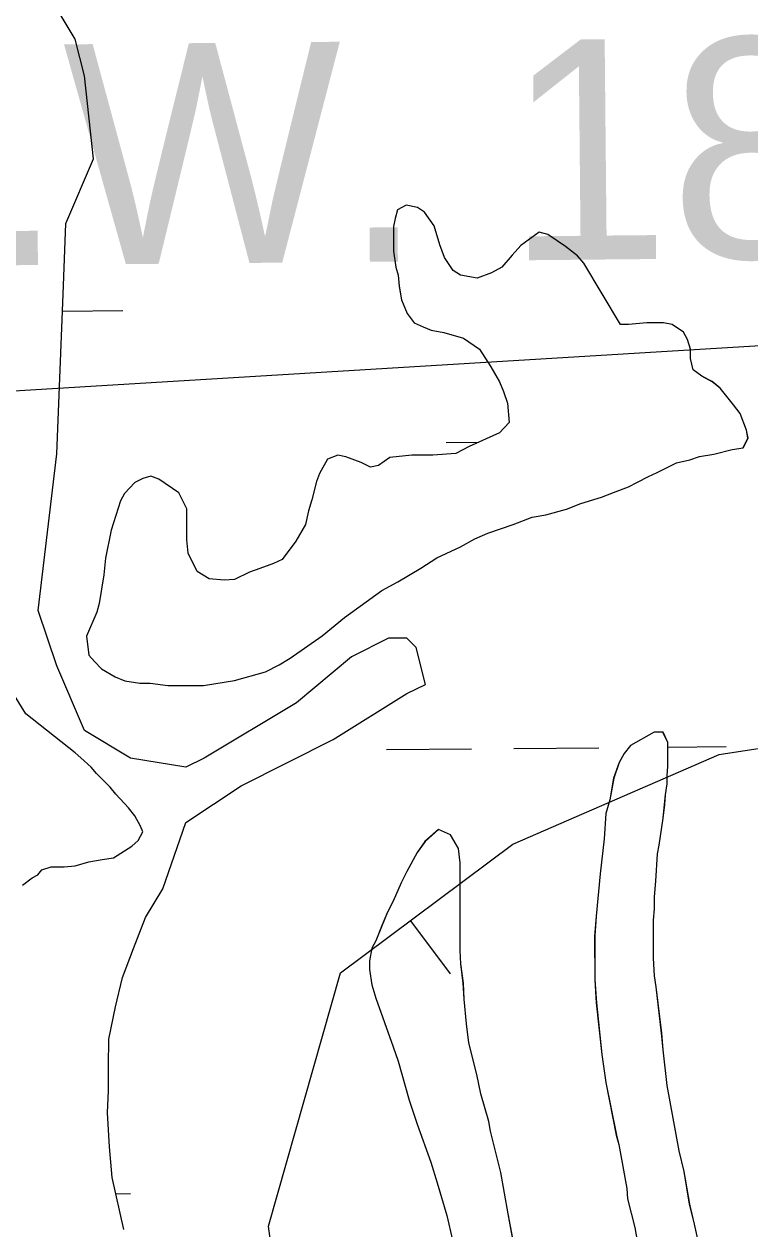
# Model space of a CAD drawing. Extents: x 3567028 to 3605064, y 510945 to 536587.
# Drawn here: x 3578932.6 to 3579206, y 532999 to 533452.9 of the extents above; entities that cross this region are included whole.
import ezdxf

# ---------------------------------------------------------------- set-up
doc = ezdxf.new("R2010")
doc.units = 0
for name, color, linetype in [('V-BORW-LINE', 7, 'Continuous'), ('V-RIVR-GAGE-IDEN', 7, 'Continuous'), ('V-RIVR-RANG', 7, 'Continuous'), ('V-SITE-VEGE', 7, 'Continuous'), ('V-WETL-SWMP', 7, 'Continuous')]:
    doc.layers.add(name, color=color, linetype=linetype)

msp = doc.modelspace()

# ---------------------------------------------------------------- linework, layer by layer
at = {"layer": 'V-BORW-LINE'}
msp.add_line((3579078.16, 533115.09), (3579093.13, 533095.08), dxfattribs=at)
msp.add_lwpolyline([(3579281.59, 531918.4), (3579230.4, 532113.84), (3579196.16, 532210.88), (3579118.57, 532378.44), (3579099.62, 532473), (3579069.02, 532663.98), (3579046.84, 532836.27), (3579024.76, 533000.05), (3579051.86, 533095.42), (3579116.75, 533143.98), (3579194.43, 533177.71), (3579272.64, 533189.74), (3579307.83, 533165.19), (3579315.9, 533099.84), (3579324.55, 532982.28), (3579336.46, 532862.4), (3579377.47, 532684.74), (3579411.42, 532535.47), (3579446.04, 532379.17), (3579476.93, 532214.6), (3579521.61, 532023.49)], dxfattribs=at)
at = {"layer": 'V-RIVR-RANG'}
msp.add_line((3579406.64, 533343.56), (3578089.06, 533263.62), dxfattribs=at)
at = {"layer": 'V-SITE-VEGE'}
for points in [[(3579143.5, 533362.82), (3579141.1, 533365.52), (3579136.59, 533369.11), (3579129.99, 533373.61), (3579126.69, 533374.5), (3579122.49, 533371.5), (3579119.79, 533369.4), (3579116.5, 533365.8), (3579112.6, 533361.29), (3579108.7, 533359.19), (3579103.31, 533357.09), (3579097, 533358.28), (3579094.3, 533360.08), (3579091, 533364.88), (3579089.2, 533369.68), (3579087.09, 533376.87), (3579083.49, 533381.97), (3579080.79, 533383.77), (3579076.59, 533384.66), (3579073.29, 533382.86), (3579072.39, 533379.56), (3579071.79, 533376.56), (3579071.8, 533367.26), (3579072.7, 533361.26), (3579073.61, 533358.27), (3579073.91, 533354.07), (3579074.81, 533348.96), (3579076.92, 533343.87), (3579079.62, 533340.27), (3579082.92, 533338.77), (3579085.92, 533337.57), (3579090.72, 533336.68), (3579098.22, 533334.58), (3579104.23, 533330.39), (3579108.43, 533323.79), (3579111.73, 533318.1), (3579113.24, 533314.5), (3579114.74, 533310), (3579115.34, 533302.8), (3579111.75, 533298.9), (3579100.35, 533293.79), (3579095.25, 533291.08), (3579086.55, 533290.48), (3579078.76, 533290.47), (3579070.35, 533289.57), (3579066.16, 533286.57), (3579063.16, 533285.96), (3579059.56, 533287.76), (3579053.86, 533289.86), (3579050.86, 533290.45), (3579046.96, 533288.95), (3579043.96, 533283.55), (3579042.77, 533280.55), (3579040.97, 533273.65), (3579039.77, 533269.45), (3579038.58, 533264.34), (3579034.98, 533258.04), (3579029.89, 533251.14), (3579026.59, 533249.64), (3579021.49, 533247.83), (3579017.59, 533246.33), (3579011.9, 533243.63), (3579008, 533243.32), (3579002.3, 533243.92), (3578997.79, 533246.62), (3578994.49, 533253.51), (3578993.88, 533258.61), (3578993.88, 533270.31), (3578990.87, 533276.31), (3578983.37, 533281.4), (3578980.37, 533282.6), (3578977.37, 533281.7), (3578974.37, 533280.2), (3578970.47, 533275.99), (3578968.98, 533273.29), (3578965.39, 533262.19), (3578963.29, 533251.69), (3578962.7, 533245.39), (3578960.91, 533234.59), (3578960.01, 533231.29), (3578956.12, 533222.29), (3578957.02, 533215.09), (3578959.12, 533212.69), (3578961.82, 533209.99), (3578966.93, 533207), (3578970.53, 533205.5), (3578976.23, 533204.6), (3578980.13, 533204.61), (3578986.73, 533203.71), (3579000.23, 533203.72), (3579011.92, 533205.53), (3579023.62, 533208.84), (3579028.72, 533211.54), (3579032.92, 533213.95), (3579044.91, 533222.35), (3579053.3, 533229.26), (3579067.4, 533239.47), (3579073.39, 533242.77), (3579082.09, 533247.88), (3579088.08, 533251.78), (3579097.08, 533255.99)], [(3579097.08, 533255.99), (3579102.48, 533258.99), (3579107.28, 533261.1), (3579116.87, 533264.4), (3579124.07, 533267.11), (3579129.17, 533268.01), (3579136.97, 533270.12), (3579142.36, 533272.22), (3579150.16, 533274.63), (3579154.66, 533276.43), (3579160.36, 533278.54), (3579163.66, 533280.34), (3579167.86, 533282.44), (3579171.15, 533283.94), (3579178.35, 533287.55), (3579183.45, 533288.75), (3579187.05, 533289.95), (3579192.45, 533290.86), (3579199.35, 533292.66), (3579203.54, 533293.27), (3579205.34, 533296.87), (3579204.74, 533299.87), (3579202.34, 533306.16), (3579199.93, 533309.46), (3579194.83, 533315.76), (3579191.83, 533318.16), (3579187.93, 533320.25), (3579184.62, 533322.65), (3579183.72, 533326.85), (3579183.72, 533330.45), (3579182.52, 533334.05), (3579181.01, 533336.75), (3579176.81, 533339.74), (3579173.51, 533340.34), (3579167.21, 533340.33), (3579160.31, 533339.73), (3579157.31, 533339.73), (3579143.5, 533362.82)], [(3578932.09, 533128.49), (3578935.68, 533131.2), (3578937.78, 533132.4), (3578939.28, 533134.2), (3578942.88, 533135.4), (3578947.68, 533135.4), (3578951.88, 533135.71), (3578956.98, 533137.21), (3578962.08, 533138.12), (3578966.27, 533138.72), (3578973.17, 533143.22), (3578975.57, 533145.32), (3578977.37, 533148.63), (3578976.47, 533150.72), (3578974.36, 533154.62), (3578971.96, 533157.62), (3578967.16, 533162.72), (3578965.06, 533165.42), (3578959.95, 533170.51), (3578957.85, 533172.91), (3578953.95, 533176.51), (3578951.85, 533178.31), (3578933.24, 533192.99), (3578929.03, 533199.89)], [(3579187.57, 532989.98), (3579185.17, 533000.77), (3579183.36, 533008.27), (3579181.25, 533020.57), (3579179.44, 533028.36), (3579174.93, 533052.96), (3579173.42, 533066.46), (3579172.81, 533072.76), (3579170.7, 533090.16), (3579170.1, 533094.36), (3579169.79, 533100.95), (3579169.78, 533115.35), (3579170.08, 533119.55), (3579170.07, 533124.05), (3579170.67, 533130.05), (3579171.26, 533140.25), (3579171.86, 533143.55), (3579173.35, 533153.75), (3579173.95, 533158.85), (3579174.25, 533162.45), (3579174.84, 533166.65), (3579174.84, 533169.65), (3579175.14, 533173.26), (3579175.13, 533182.25), (3579173.33, 533186.15), (3579170.03, 533186.15), (3579161.03, 533181.04), (3579158.63, 533178.04), (3579156.84, 533174.74), (3579154.74, 533168.74), (3579153.25, 533160.64), (3579151.75, 533155.54), (3579151.16, 533145.94), (3579149.67, 533132.74), (3579148.18, 533116.84), (3579147.59, 533109.34), (3579147.6, 533092.84), (3579148.21, 533084.14), (3579150.32, 533064.64), (3579151.83, 533054.14), (3579155.74, 533034.35), (3579156.64, 533030.75), (3579159.66, 533014.25), (3579159.96, 533010.35), (3579162.67, 532999.56), (3579164.17, 532990.86)], [(3579117.98, 532988.72), (3579114.97, 533004.62), (3579112.25, 533020.22), (3579108.34, 533035.81), (3579107.74, 533039.41), (3579104.73, 533049.91), (3579103.23, 533057.11), (3579100.22, 533069.1), (3579099.31, 533076.3), (3579098.41, 533085.6), (3579098.1, 533091.6), (3579097.2, 533098.8), (3579096.9, 533103.9), (3579096.87, 533136.9), (3579096.26, 533142.3), (3579093.26, 533147.39), (3579088.76, 533149.49), (3579083.67, 533144.99), (3579080.67, 533140.78), (3579076.77, 533133.58), (3579074.68, 533129.38), (3579071.68, 533122.48), (3579069.58, 533118.28), (3579067.49, 533113.48), (3579065.09, 533107.47), (3579063.59, 533104.77), (3579062.7, 533099.97), (3579062.7, 533096.68), (3579063.61, 533090.98), (3579065.11, 533085.88), (3579071.72, 533067.58), (3579073.52, 533062.19), (3579077.74, 533047.49), (3579080.74, 533038.49), (3579085.85, 533024.1), (3579088.26, 533016.3), (3579091.87, 533004), (3579093.98, 532994.7)]]:
    msp.add_lwpolyline(points, dxfattribs=at)
at = {"layer": 'V-WETL-SWMP'}
for p, q in [((3578951.86, 533447.21), (3578941.44, 533464.57)), ((3578955.33, 533433.32), (3578951.86, 533447.21)), ((3578958.81, 533402.06), (3578955.33, 533433.32)), ((3578948.39, 533377.76), (3578958.81, 533402.06)), ((3579073.28, 533382.86), (3579072.39, 533379.56)), ((3579076.58, 533384.66), (3579073.28, 533382.86)), ((3579080.78, 533383.77), (3579076.58, 533384.66)), ((3579083.48, 533381.97), (3579080.78, 533383.77)), ((3579087.09, 533376.87), (3579083.48, 533381.97)), ((3578947.32, 533351.15), (3578948.39, 533377.76)), ((3579072.39, 533379.56), (3579071.79, 533376.56)), ((3579071.79, 533376.56), (3579071.8, 533367.26)), ((3579089.19, 533369.68), (3579087.09, 533376.87)), ((3579126.68, 533374.5), (3579122.49, 533371.5)), ((3579129.98, 533373.6), (3579126.68, 533374.5)), ((3579136.59, 533369.11), (3579129.98, 533373.6)), ((3579091, 533364.88), (3579089.19, 533369.68)), ((3579119.79, 533369.4), (3579116.49, 533365.79)), ((3579122.49, 533371.5), (3579119.79, 533369.4)), ((3579141.09, 533365.51), (3579136.59, 533369.11)), ((3579071.8, 533367.26), (3579072.7, 533361.26)), ((3579094.3, 533360.08), (3579091, 533364.88)), ((3579116.49, 533365.79), (3579112.6, 533361.29)), ((3579143.49, 533362.82), (3579141.09, 533365.51)), ((3579072.7, 533361.26), (3579073.6, 533358.26)), ((3579097, 533358.28), (3579094.3, 533360.08)), ((3579108.7, 533359.19), (3579103.3, 533357.09)), ((3579112.6, 533361.29), (3579108.7, 533359.19)), ((3579157.31, 533339.73), (3579143.49, 533362.82)), ((3579073.6, 533358.26), (3579073.91, 533354.06)), ((3579103.3, 533357.09), (3579097, 533358.28)), ((3578944.92, 533290.95), (3578947.32, 533351.15)), ((3579073.91, 533354.06), (3579074.81, 533348.97)), ((3579074.81, 533348.97), (3579076.91, 533343.87)), ((3578947.07, 533344.74), (3578969.85, 533344.93)), ((3579076.91, 533343.87), (3579079.62, 533340.27)), ((3579079.62, 533340.27), (3579082.92, 533338.77)), ((3579082.92, 533338.77), (3579085.92, 533337.57)), ((3579085.92, 533337.57), (3579090.72, 533336.68)), ((3579090.72, 533336.68), (3579098.22, 533334.58)), ((3579160.31, 533339.73), (3579157.31, 533339.73)), ((3579167.21, 533340.33), (3579160.31, 533339.73)), ((3579173.5, 533340.34), (3579167.21, 533340.33)), ((3579176.8, 533339.74), (3579173.5, 533340.34)), ((3579181.01, 533336.74), (3579176.8, 533339.74)), ((3579182.51, 533334.05), (3579181.01, 533336.74)), ((3579098.22, 533334.58), (3579104.22, 533330.39)), ((3579183.71, 533330.45), (3579182.51, 533334.05)), ((3579104.22, 533330.39), (3579108.42, 533323.79)), ((3579183.71, 533326.85), (3579183.71, 533330.45)), ((3579108.42, 533323.79), (3579111.73, 533318.09)), ((3579184.62, 533322.65), (3579183.71, 533326.85)), ((3579187.92, 533320.25), (3579184.62, 533322.65)), ((3579191.82, 533318.15), (3579187.92, 533320.25)), ((3579111.73, 533318.09), (3579113.23, 533314.5)), ((3579113.23, 533314.5), (3579114.73, 533310)), ((3579194.82, 533315.76), (3579191.82, 533318.15)), ((3579199.92, 533309.46), (3579194.82, 533315.76)), ((3579114.73, 533310), (3579115.34, 533302.8)), ((3579202.33, 533306.16), (3579199.92, 533309.46)), ((3579204.73, 533299.87), (3579202.33, 533306.16)), ((3579115.34, 533302.8), (3579111.74, 533298.9)), ((3579111.74, 533298.9), (3579100.35, 533293.79)), ((3579203.54, 533293.26), (3579205.33, 533296.87)), ((3579205.33, 533296.87), (3579204.73, 533299.87)), ((3578937.97, 533231.91), (3578944.92, 533290.95)), ((3579095.25, 533291.08), (3579086.55, 533290.48)), ((3579091.59, 533295.21), (3579103.76, 533295.32)), ((3579100.35, 533293.79), (3579095.25, 533291.08)), ((3579192.44, 533290.86), (3579199.34, 533292.66)), ((3579199.34, 533292.66), (3579203.54, 533293.26)), ((3579046.96, 533288.95), (3579043.96, 533283.55)), ((3579050.86, 533290.45), (3579046.96, 533288.95)), ((3579053.86, 533289.85), (3579050.86, 533290.45)), ((3579059.56, 533287.76), (3579053.86, 533289.85)), ((3579063.16, 533285.96), (3579059.56, 533287.76)), ((3579066.16, 533286.56), (3579063.16, 533285.96)), ((3579070.35, 533289.57), (3579066.16, 533286.56)), ((3579078.75, 533290.47), (3579070.35, 533289.57)), ((3579086.55, 533290.48), (3579078.75, 533290.47)), ((3579171.15, 533283.94), (3579178.34, 533287.55)), ((3579178.34, 533287.55), (3579183.44, 533288.75)), ((3579183.44, 533288.75), (3579187.04, 533289.95)), ((3579187.04, 533289.95), (3579192.44, 533290.86)), ((3578980.37, 533282.6), (3578977.37, 533281.7)), ((3578983.37, 533281.4), (3578980.37, 533282.6)), ((3579043.96, 533283.55), (3579042.76, 533280.55)), ((3579163.65, 533280.34), (3579167.85, 533282.44)), ((3579167.85, 533282.44), (3579171.15, 533283.94)), ((3578974.37, 533280.2), (3578970.48, 533275.99)), ((3578977.37, 533281.7), (3578974.37, 533280.2)), ((3578990.87, 533276.31), (3578983.37, 533281.4)), ((3579042.76, 533280.55), (3579040.97, 533273.65)), ((3579154.65, 533276.43), (3579160.35, 533278.53)), ((3579160.35, 533278.53), (3579163.65, 533280.34)), ((3578968.98, 533273.29), (3578965.39, 533262.19)), ((3578970.48, 533275.99), (3578968.98, 533273.29)), ((3578993.88, 533270.31), (3578990.87, 533276.31)), ((3579040.97, 533273.65), (3579039.77, 533269.45)), ((3579142.36, 533272.22), (3579150.16, 533274.63)), ((3579150.16, 533274.63), (3579154.65, 533276.43)), ((3578993.89, 533258.61), (3578993.88, 533270.31)), ((3579039.77, 533269.45), (3579038.58, 533264.34)), ((3579129.16, 533268.01), (3579136.96, 533270.12)), ((3579136.96, 533270.12), (3579142.36, 533272.22)), ((3579038.58, 533264.34), (3579034.98, 533258.04)), ((3579107.27, 533261.1), (3579116.87, 533264.4)), ((3579116.87, 533264.4), (3579124.07, 533267.11)), ((3579124.07, 533267.11), (3579129.16, 533268.01)), ((3578965.39, 533262.19), (3578963.3, 533251.69)), ((3579102.47, 533258.99), (3579107.27, 533261.1)), ((3578994.49, 533253.51), (3578993.89, 533258.61)), ((3579034.98, 533258.04), (3579029.89, 533251.14)), ((3579088.08, 533251.78), (3579097.08, 533255.99)), ((3579097.08, 533255.99), (3579102.47, 533258.99)), ((3578963.3, 533251.69), (3578962.7, 533245.39)), ((3578997.8, 533246.62), (3578994.49, 533253.51)), ((3579029.89, 533251.14), (3579026.59, 533249.64)), ((3579082.08, 533247.88), (3579088.08, 533251.78)), ((3579002.3, 533243.92), (3578997.8, 533246.62)), ((3579017.59, 533246.33), (3579011.9, 533243.63)), ((3579021.49, 533247.83), (3579017.59, 533246.33)), ((3579026.59, 533249.64), (3579021.49, 533247.83)), ((3579073.39, 533242.77), (3579082.08, 533247.88)), ((3578962.7, 533245.39), (3578960.91, 533234.59)), ((3579008, 533243.32), (3579002.3, 533243.92)), ((3579011.9, 533243.63), (3579008, 533243.32)), ((3579067.39, 533239.47), (3579073.39, 533242.77)), ((3579053.3, 533229.26), (3579067.39, 533239.47)), ((3578960.91, 533234.59), (3578960.01, 533231.29)), ((3578944.92, 533211.08), (3578937.97, 533231.91)), ((3578960.01, 533231.29), (3578956.12, 533222.29)), ((3579044.91, 533222.35), (3579053.3, 533229.26)), ((3578956.12, 533222.29), (3578957.02, 533215.09)), ((3579032.92, 533213.94), (3579044.91, 533222.35)), ((3579069.92, 533221.49), (3579056.03, 533214.55)), ((3579076.87, 533221.49), (3579069.92, 533221.49)), ((3579080.34, 533218.02), (3579076.87, 533221.49)), ((3578957.02, 533215.09), (3578959.13, 533212.69)), ((3579028.72, 533211.54), (3579032.92, 533213.94)), ((3579056.03, 533214.55), (3579035.2, 533197.19)), ((3579083.81, 533204.13), (3579080.34, 533218.02)), ((3578955.34, 533186.77), (3578944.92, 533211.08)), ((3578959.13, 533212.69), (3578961.83, 533209.99)), ((3578961.83, 533209.99), (3578966.93, 533207)), ((3579023.62, 533208.84), (3579028.72, 533211.54)), ((3578966.93, 533207), (3578970.53, 533205.5)), ((3578970.53, 533205.5), (3578976.23, 533204.6)), ((3579000.23, 533203.72), (3579011.92, 533205.53)), ((3579011.92, 533205.53), (3579023.62, 533208.84)), ((3578976.23, 533204.6), (3578980.13, 533204.61)), ((3578980.13, 533204.61), (3578986.73, 533203.71)), ((3578986.73, 533203.71), (3579000.23, 533203.72)), ((3579049.09, 533183.3), (3579076.87, 533200.66)), ((3579076.87, 533200.66), (3579083.81, 533204.13)), ((3579035.2, 533197.19), (3579000.48, 533176.35)), ((3578972.7, 533176.35), (3578955.34, 533186.77)), ((3579014.37, 533165.93), (3579049.09, 533183.3)), ((3579170.01, 533186.14), (3579161.02, 533181.04)), ((3579173.31, 533186.15), (3579170.01, 533186.14)), ((3579175.11, 533182.25), (3579173.31, 533186.15)), ((3579175.12, 533173.25), (3579175.11, 533182.25)), ((3579069.15, 533179.59), (3579101.15, 533179.86)), ((3579117.15, 533179.99), (3579149.15, 533180.26)), ((3579158.62, 533178.04), (3579156.82, 533174.74)), ((3579161.02, 533181.04), (3579158.62, 533178.04)), ((3579175.11, 533180.48), (3579197.15, 533180.67)), ((3578993.53, 533172.88), (3578972.7, 533176.35)), ((3579000.48, 533176.35), (3578993.53, 533172.88)), ((3579156.82, 533174.74), (3579154.72, 533168.73)), ((3579174.82, 533169.65), (3579175.12, 533173.25)), ((3579154.72, 533168.73), (3579153.23, 533160.63)), ((3579174.82, 533166.65), (3579174.82, 533169.65)), ((3578993.53, 533152.05), (3579014.37, 533165.93)), ((3579174.23, 533162.45), (3579174.82, 533166.65)), ((3579153.23, 533160.63), (3579151.74, 533155.53)), ((3579173.93, 533158.85), (3579174.23, 533162.45)), ((3579151.74, 533155.53), (3579151.14, 533145.93)), ((3579173.33, 533153.75), (3579173.93, 533158.85)), ((3578984.84, 533127.16), (3578993.53, 533152.05)), ((3579171.84, 533143.55), (3579173.33, 533153.75)), ((3579088.75, 533149.49), (3579083.65, 533144.98)), ((3579093.25, 533147.39), (3579088.75, 533149.49)), ((3579096.25, 533142.29), (3579093.25, 533147.39)), ((3579151.14, 533145.93), (3579149.65, 533132.73)), ((3579083.65, 533144.98), (3579080.65, 533140.78)), ((3579096.86, 533136.89), (3579096.25, 533142.29)), ((3579171.24, 533140.25), (3579171.84, 533143.55)), ((3579080.65, 533140.78), (3579076.76, 533133.58)), ((3579096.88, 533103.9), (3579096.86, 533136.89)), ((3579170.65, 533130.05), (3579171.24, 533140.25)), ((3579076.76, 533133.58), (3579074.66, 533129.38)), ((3579149.65, 533132.73), (3579148.17, 533116.83)), ((3579074.66, 533129.38), (3579071.67, 533122.48)), ((3579170.06, 533124.05), (3579170.65, 533130.05)), ((3578978.32, 533116.33), (3578984.84, 533127.16)), ((3579170.06, 533119.55), (3579170.06, 533124.05)), ((3579071.67, 533122.48), (3579069.57, 533118.28)), ((3579169.76, 533115.35), (3579170.06, 533119.55)), ((3578973.87, 533104.67), (3578978.32, 533116.33)), ((3579069.57, 533118.28), (3579067.48, 533113.47)), ((3579148.17, 533116.83), (3579147.57, 533109.33)), ((3579169.77, 533100.95), (3579169.76, 533115.35)), ((3579067.48, 533113.47), (3579065.08, 533107.47)), ((3579065.08, 533107.47), (3579063.58, 533104.77)), ((3579147.57, 533109.33), (3579147.58, 533092.83)), ((3578969.68, 533093.66), (3578973.87, 533104.67)), ((3579063.58, 533104.77), (3579062.69, 533099.97)), ((3579097.19, 533098.8), (3579096.88, 533103.9)), ((3579170.08, 533094.35), (3579169.77, 533100.95)), ((3579062.69, 533099.97), (3579062.69, 533096.67)), ((3579062.69, 533096.67), (3579063.59, 533090.97)), ((3579098.09, 533091.6), (3579097.19, 533098.8)), ((3578967.07, 533082.65), (3578969.68, 533093.66)), ((3579098.39, 533085.6), (3579098.09, 533091.6)), ((3579147.58, 533092.83), (3579148.19, 533084.14)), ((3579170.68, 533090.15), (3579170.08, 533094.35)), ((3579063.59, 533090.97), (3579065.1, 533085.87)), ((3579172.8, 533072.75), (3579170.68, 533090.15)), ((3578964.59, 533070.46), (3578967.07, 533082.65)), ((3579065.1, 533085.87), (3579071.71, 533067.58)), ((3579099.3, 533076.3), (3579098.39, 533085.6)), ((3579148.19, 533084.14), (3579150.3, 533064.64)), ((3579100.21, 533069.1), (3579099.3, 533076.3)), ((3578964.47, 533060.37), (3578964.59, 533070.46)), ((3579103.22, 533057.11), (3579100.21, 533069.1)), ((3579173.4, 533066.46), (3579172.8, 533072.75)), ((3579071.71, 533067.58), (3579073.51, 533062.18)), ((3579150.3, 533064.64), (3579151.81, 533054.14)), ((3579174.91, 533052.96), (3579173.4, 533066.46)), ((3578964.48, 533051.07), (3578964.47, 533060.37)), ((3579073.51, 533062.18), (3579077.73, 533047.49)), ((3579104.72, 533049.91), (3579103.22, 533057.11)), ((3578964.09, 533042.68), (3578964.48, 533051.07)), ((3579151.81, 533054.14), (3579155.73, 533034.34)), ((3579179.43, 533028.36), (3579174.91, 533052.96)), ((3579077.73, 533047.49), (3579080.73, 533038.49)), ((3579107.73, 533039.41), (3579104.72, 533049.91)), ((3578964.76, 533029.97), (3578964.09, 533042.68)), ((3579080.73, 533038.49), (3579085.84, 533024.09)), ((3579108.33, 533035.81), (3579107.73, 533039.41)), ((3579112.24, 533020.21), (3579108.33, 533035.81)), ((3579155.73, 533034.34), (3579156.63, 533030.75)), ((3578965.81, 533018.31), (3578964.76, 533029.97)), ((3579156.63, 533030.75), (3579159.64, 533014.25)), ((3579181.23, 533020.56), (3579179.43, 533028.36)), ((3579085.84, 533024.09), (3579088.25, 533016.3)), ((3579114.95, 533004.62), (3579112.24, 533020.21)), ((3579183.34, 533008.27), (3579181.23, 533020.56)), ((3578970.16, 532998.79), (3578965.81, 533018.31)), ((3579088.25, 533016.3), (3579091.86, 533004)), ((3579159.64, 533014.25), (3579159.94, 533010.35)), ((3578967.17, 533012.22), (3578972.66, 533012.27)), ((3579159.94, 533010.35), (3579162.65, 532999.55)), ((3579185.15, 533000.77), (3579183.34, 533008.27)), ((3579091.86, 533004), (3579093.96, 532994.7)), ((3579117.97, 532988.72), (3579114.95, 533004.62)), ((3579187.56, 532989.97), (3579185.15, 533000.77)), ((3579162.65, 532999.55), (3579164.16, 532990.85))]:
    msp.add_line(p, q, dxfattribs=at)

# ---------------------------------------------------------------- texts
at = {"layer": 'V-RIVR-GAGE-IDEN'}
msp.add_text('H.W. 18', height=83, rotation=0.555, dxfattribs=at).set_placement((3578837.01, 533361.13))

doc.saveas('drawing.dxf')
